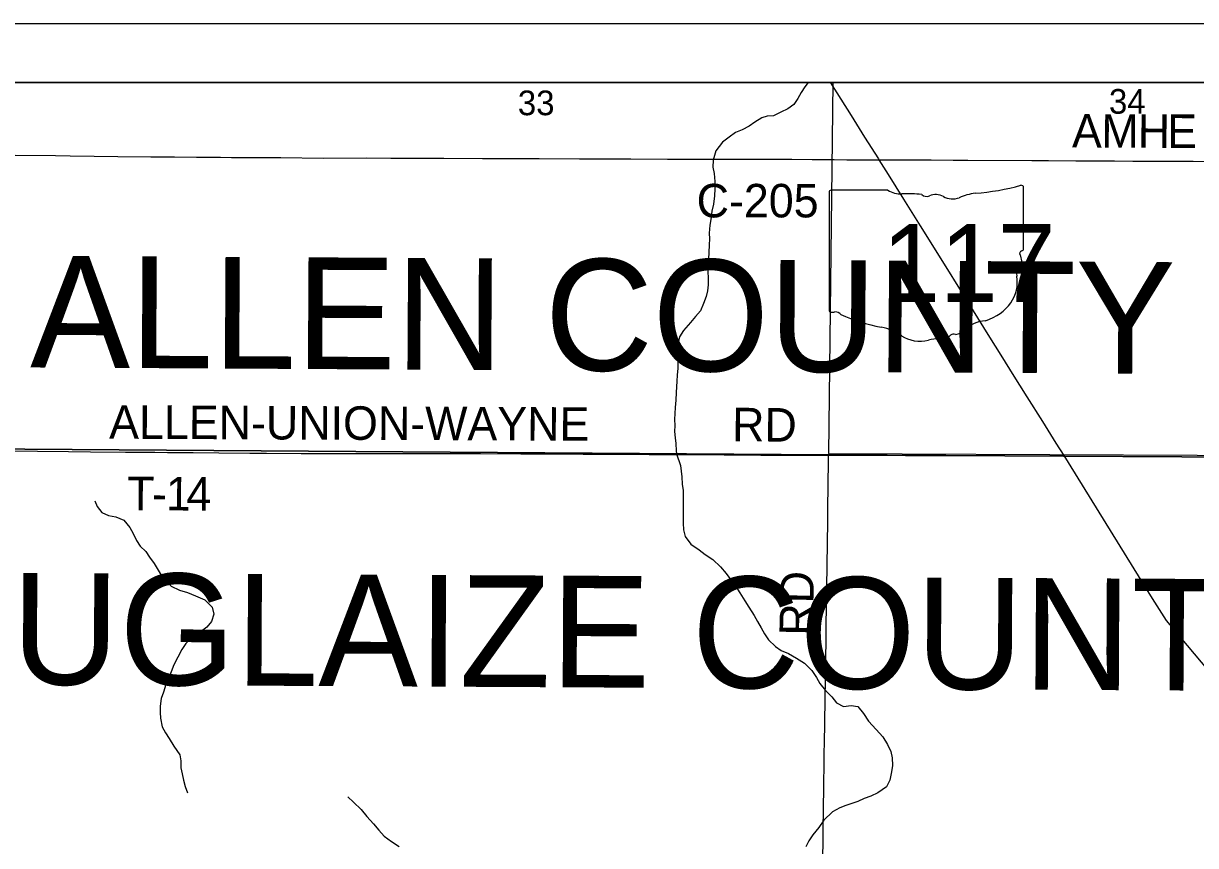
# Model space of a CAD drawing. Extents: x -209 to 4852, y 0 to 905.
# Drawn here: x -185.66 to -145.88, y 390.02 to 417.92 of the extents above; entities that cross this region are included whole.
import ezdxf

# ---------------------------------------------------------------- set-up
doc = ezdxf.new("R2010")
doc.units = 0
for name, color, linetype in [('Default', 7, 'Continuous'), ('GM_P_County_Alignment', 7, 'Continuous'), ('GM_X_Adjacent_County_Text', 7, 'Continuous'), ('GM_X_County_Road', 7, 'Continuous'), ('GM_X_County_Road_Text', 7, 'Continuous'), ('GM_X_County_ROW', 7, 'Continuous'), ('GM_X_County_Subdivision_Text', 7, 'Continuous'), ('GM_X_Minor_Lake', 7, 'Continuous'), ('GM_X_Minor_Lake_Text', 7, 'Continuous'), ('GM_X_Minor_River', 7, 'Continuous'), ('GM_X_Minor_River_Text', 7, 'Continuous'), ('GM_X_Township_Road', 7, 'Continuous'), ('GM_X_Township_Road_Text', 7, 'Continuous'), ('GM_X_Township_ROW', 7, 'Continuous'), ('GM_X_Township_Subdivision', 7, 'Continuous'), ('SH_Data', 7, 'Continuous')]:
    doc.layers.add(name, color=color, linetype=linetype)

msp = doc.modelspace()

# ---------------------------------------------------------------- linework, layer by layer
at = {"layer": 'Default'}
for points in [[(-207.234, 415.916), (-71.234, 415.916), (-71.234, 279.916), (-207.234, 279.916)], [(-71.234, 279.916), (-71.234, 415.916), (-207.234, 415.916), (-207.234, 279.916)]]:
    msp.add_lwpolyline(points, close=True, dxfattribs=at)
at = {"layer": 'GM_X_Adjacent_County_Text'}
for points in [[(-98.012, 415.916), (-207.234, 415.916), (-207.234, 403.659), (-198.454, 403.559), (-158.335, 403.277), (-150.366, 403.235), (-138.316, 403.17), (-118.301, 402.969), (-105.337, 402.842), (-98.174, 402.771), (-98.091, 408.753), (-98.074, 413.078)], [(-98.012, 415.916), (-207.234, 415.916), (-207.234, 403.659), (-198.454, 403.559), (-158.335, 403.277), (-150.366, 403.235), (-138.316, 403.17), (-118.301, 402.969), (-105.337, 402.842), (-98.174, 402.771), (-98.091, 408.753), (-98.074, 413.078)], [(-98.012, 415.916), (-207.234, 415.916), (-207.234, 403.659), (-198.454, 403.559), (-158.335, 403.277), (-150.366, 403.235), (-138.316, 403.17), (-118.301, 402.969), (-105.337, 402.842), (-98.174, 402.771), (-98.091, 408.753), (-98.074, 413.078)], [(-207.234, 403.659), (-207.234, 279.916), (-100.12, 279.916), (-99.833, 295.315), (-99.907, 296.469), (-99.838, 302.628), (-99.81, 305.088), (-99.816, 306.687), (-99.842, 308.938), (-99.585, 312.422), (-99.537, 322.581), (-99.362, 344.63), (-98.839, 372.823), (-98.799, 375.44), (-98.564, 385.071), (-98.371, 392.978), (-98.23, 398.743), (-98.174, 402.771), (-105.337, 402.842), (-118.301, 402.969), (-138.316, 403.17), (-150.366, 403.235), (-158.335, 403.277), (-198.454, 403.559)], [(-207.234, 403.659), (-207.234, 279.916), (-100.12, 279.916), (-99.833, 295.315), (-99.907, 296.469), (-99.838, 302.628), (-99.81, 305.088), (-99.816, 306.687), (-99.842, 308.938), (-99.585, 312.422), (-99.537, 322.581), (-99.362, 344.63), (-98.839, 372.823), (-98.799, 375.44), (-98.564, 385.071), (-98.371, 392.978), (-98.23, 398.743), (-98.174, 402.771), (-105.337, 402.842), (-118.301, 402.969), (-138.316, 403.17), (-150.366, 403.235), (-158.335, 403.277), (-198.454, 403.559)], [(-207.234, 403.659), (-207.234, 279.916), (-100.12, 279.916), (-99.833, 295.315), (-99.907, 296.469), (-99.838, 302.628), (-99.81, 305.088), (-99.816, 306.687), (-99.842, 308.938), (-99.585, 312.422), (-99.537, 322.581), (-99.362, 344.63), (-98.839, 372.823), (-98.799, 375.44), (-98.564, 385.071), (-98.371, 392.978), (-98.23, 398.743), (-98.174, 402.771), (-105.337, 402.842), (-118.301, 402.969), (-138.316, 403.17), (-150.366, 403.235), (-158.335, 403.277), (-198.454, 403.559)], [(-207.234, 403.659), (-207.234, 279.916), (-100.12, 279.916), (-99.833, 295.315), (-99.907, 296.469), (-99.838, 302.628), (-99.81, 305.088), (-99.816, 306.687), (-99.842, 308.938), (-99.585, 312.422), (-99.537, 322.581), (-99.362, 344.63), (-98.839, 372.823), (-98.799, 375.44), (-98.564, 385.071), (-98.371, 392.978), (-98.23, 398.743), (-98.174, 402.771), (-105.337, 402.842), (-118.301, 402.969), (-138.316, 403.17), (-150.366, 403.235), (-158.335, 403.277), (-198.454, 403.559)], [(-207.234, 403.659), (-207.234, 279.916), (-100.12, 279.916), (-99.833, 295.315), (-99.907, 296.469), (-99.838, 302.628), (-99.81, 305.088), (-99.816, 306.687), (-99.842, 308.938), (-99.585, 312.422), (-99.537, 322.581), (-99.362, 344.63), (-98.839, 372.823), (-98.799, 375.44), (-98.564, 385.071), (-98.371, 392.978), (-98.23, 398.743), (-98.174, 402.771), (-105.337, 402.842), (-118.301, 402.969), (-138.316, 403.17), (-150.366, 403.235), (-158.335, 403.277), (-198.454, 403.559)], [(-207.234, 403.659), (-207.234, 279.916), (-100.12, 279.916), (-99.833, 295.315), (-99.907, 296.469), (-99.838, 302.628), (-99.81, 305.088), (-99.816, 306.687), (-99.842, 308.938), (-99.585, 312.422), (-99.537, 322.581), (-99.362, 344.63), (-98.839, 372.823), (-98.799, 375.44), (-98.564, 385.071), (-98.371, 392.978), (-98.23, 398.743), (-98.174, 402.771), (-105.337, 402.842), (-118.301, 402.969), (-138.316, 403.17), (-150.366, 403.235), (-158.335, 403.277), (-198.454, 403.559)]]:
    msp.add_lwpolyline(points, close=True, dxfattribs=at)
at = {"layer": 'GM_X_County_Road'}
for points in [[(-159.024, 415.916), (-159.138, 415.762), (-159.27, 415.575), (-159.379, 415.372), (-159.512, 415.162), (-159.719, 415.013), (-159.957, 414.904), (-160.202, 414.786), (-160.415, 414.767), (-160.605, 414.717), (-160.843, 414.562), (-161.035, 414.428), (-161.265, 414.303), (-161.495, 414.216), (-161.71, 414.053), (-161.94, 413.89), (-162.158, 413.59), (-162.254, 413.273), (-162.258, 413.038), (-162.223, 412.825), (-162.197, 412.552), (-162.193, 412.301), (-162.204, 412.066), (-162.239, 411.779), (-162.296, 411.545), (-162.322, 411.333), (-162.364, 411.076), (-162.384, 410.803), (-162.379, 410.613), (-162.382, 410.409), (-162.394, 410.143), (-162.405, 409.931), (-162.416, 409.689), (-162.427, 409.492), (-162.423, 409.279), (-162.419, 409.052), (-162.445, 408.84), (-162.493, 408.651), (-162.581, 408.41), (-162.683, 408.161), (-162.853, 407.967), (-163.024, 407.765), (-163.256, 407.503), (-163.396, 407.286), (-163.437, 407.082), (-163.441, 406.832), (-163.437, 406.604), (-163.455, 406.415), (-163.451, 406.218), (-163.47, 405.983), (-163.48, 405.778), (-163.491, 405.581), (-163.509, 405.392), (-163.521, 405.134), (-163.54, 404.884), (-163.561, 404.475), (-163.557, 404.278), (-163.56, 404.066), (-163.541, 403.853), (-163.521, 403.663), (-163.502, 403.42), (-163.491, 403.313)], [(-163.491, 403.313), (-163.36, 402.921), (-163.342, 402.723), (-163.316, 402.533), (-163.299, 402.282), (-163.274, 402.069), (-163.271, 401.879), (-163.269, 401.628), (-163.264, 401.218), (-163.27, 400.96), (-163.253, 400.732), (-163.198, 400.503), (-163.006, 400.248), (-162.73, 400.051), (-162.52, 399.902), (-162.266, 399.729), (-161.998, 399.48), (-161.806, 399.248), (-161.482, 398.815), (-161.343, 398.591), (-161.174, 398.329), (-161.043, 398.113), (-160.86, 397.828), (-160.743, 397.628), (-160.619, 397.405), (-160.51, 397.205), (-160.378, 397.004), (-160.14, 396.779), (-159.945, 396.645), (-159.69, 396.533), (-159.419, 396.382), (-159.15, 396.209), (-158.905, 395.96), (-158.743, 395.728), (-158.627, 395.521), (-158.435, 395.288), (-158.227, 395.071), (-158.065, 394.869), (-157.824, 394.742), (-157.573, 394.774), (-157.338, 394.738), (-157.146, 394.499), (-156.985, 394.237), (-156.725, 393.957), (-156.496, 393.716), (-156.335, 393.454), (-156.227, 393.209), (-156.178, 392.995), (-156.17, 392.737), (-156.197, 392.525), (-156.258, 392.238), (-156.37, 392.013), (-156.664, 391.807), (-156.902, 391.699), (-157.132, 391.613), (-157.347, 391.519), (-157.746, 391.377), (-157.953, 391.298), (-158.207, 391.168), (-158.496, 390.878), (-158.669, 390.632), (-158.873, 390.386), (-159.007, 390.177), (-159.111, 389.974)], [(-183.236, 401.715), (-183.157, 401.523), (-182.994, 401.322), (-182.769, 401.218), (-182.526, 401.174), (-182.255, 401.062), (-182.041, 400.813), (-181.932, 400.613), (-181.823, 400.368), (-181.691, 400.175), (-181.498, 400.003), (-181.381, 399.811), (-181.219, 399.594), (-181.087, 399.371), (-180.905, 399.063), (-180.644, 398.821), (-180.366, 398.685), (-180.087, 398.603), (-179.816, 398.498), (-179.5, 398.354), (-179.255, 398.105), (-179.192, 397.868), (-179.274, 397.627), (-179.431, 397.433), (-179.663, 397.264), (-179.887, 397.133), (-180.151, 396.881), (-180.286, 396.679), (-180.414, 396.416), (-180.549, 396.154), (-180.639, 395.921), (-180.727, 395.718), (-180.824, 395.485), (-180.906, 395.221), (-180.98, 395.01), (-181.017, 394.753), (-181.022, 394.533), (-181.011, 394.343), (-180.95, 394.053), (-180.841, 393.845), (-180.716, 393.652), (-180.555, 393.39), (-180.35, 393.097), (-180.317, 392.891), (-180.315, 392.663), (-180.274, 392.457), (-180.226, 392.236), (-180.163, 392.022), (-180.084, 391.807)], [(-174.651, 391.678), (-174.457, 391.499), (-174.197, 391.25), (-174.005, 391.01), (-173.776, 390.754), (-173.598, 390.545), (-173.413, 390.335), (-173.167, 390.162), (-172.905, 389.989)]]:
    msp.add_lwpolyline(points, dxfattribs=at)
at = {"layer": 'GM_X_County_Road_Text'}
for points in [[(-185.933, 413.443), (-184.565, 413.43), (-184.068, 413.424), (-183.26, 413.414), (-182.452, 413.405), (-181.333, 413.393), (-180.525, 413.385), (-179.78, 413.378), (-178.971, 413.375), (-178.598, 413.37), (-177.48, 413.367), (-176.921, 413.363), (-175.491, 413.35), (-173.999, 413.351), (-173.191, 413.345), (-171.948, 413.342), (-171.389, 413.342), (-170.083, 413.336), (-168.84, 413.333), (-168.157, 413.331), (-166.789, 413.325), (-166.292, 413.325), (-165.732, 413.322), (-165.049, 413.317), (-163.806, 413.312), (-162.935, 413.309), (-161.941, 413.305), (-161.133, 413.305), (-160.511, 413.308), (-159.579, 413.306), (-158.895, 413.303), (-158.149, 413.299), (-157.714, 413.292), (-157.279, 413.284), (-156.798, 413.29), (-156.625, 413.293)], [(-156.625, 413.293), (-156.28, 413.289), (-155.721, 413.29), (-154.851, 413.286), (-154.105, 413.281), (-153.608, 413.281), (-151.433, 413.266), (-150.874, 413.264), (-149.942, 413.253), (-149.196, 413.255), (-148.637, 413.251), (-148.015, 413.245), (-147.145, 413.244), (-145.965, 413.241), (-145.406, 413.233), (-144.349, 413.225), (-143.168, 413.221), (-142.299, 413.22), (-141.802, 413.215), (-140.994, 413.211), (-140.435, 413.21), (-139.875, 413.209), (-139.192, 413.209), (-139.054, 413.208)], [(-186.422, 403.419), (-185.179, 403.406), (-184.123, 403.392), (-183.377, 403.385), (-182.197, 403.371), (-182.143, 403.371), (-181.203, 403.367), (-180.768, 403.362), (-179.898, 403.353), (-179.028, 403.343), (-177.972, 403.333), (-177.412, 403.33), (-176.231, 403.328), (-175.362, 403.325), (-174.864, 403.326), (-174.119, 403.327), (-173.187, 403.324), (-172.192, 403.328), (-171.385, 403.326), (-170.142, 403.321), (-168.775, 403.316), (-167.905, 403.31), (-166.662, 403.305), (-166.227, 403.301), (-165.17, 403.299), (-164.425, 403.293), (-162.809, 403.288), (-161.877, 403.283), (-160.634, 403.273), (-158.335, 403.264)], [(-158.529, 389.378), (-158.504, 391.422), (-158.504, 391.44), (-158.499, 391.83), (-158.484, 393.057), (-158.482, 393.215), (-158.477, 393.465), (-158.437, 395.714), (-158.438, 395.719), (-158.432, 396.122), (-158.401, 398.371), (-158.401, 398.389), (-158.395, 398.779), (-158.36, 401.028), (-158.357, 401.219), (-158.355, 401.436), (-158.337, 403.071), (-158.335, 403.264)], [(-158.335, 403.264), (-157.465, 403.263), (-155.725, 403.254), (-154.73, 403.253), (-153.239, 403.251), (-152.307, 403.247), (-150.753, 403.244), (-150.35, 403.252)]]:
    msp.add_lwpolyline(points, dxfattribs=at)
at = {"layer": 'GM_X_County_ROW'}
for points in [[(-198.435, 403.539), (-198.413, 403.539), (-197.979, 403.543), (-197.482, 403.537), (-196.737, 403.525), (-195.618, 403.516), (-194.562, 403.502), (-192.884, 403.487), (-192.201, 403.477), (-191.518, 403.47), (-190.586, 403.461), (-189.654, 403.45), (-188.038, 403.432), (-187.354, 403.427), (-186.422, 403.419), (-185.179, 403.406), (-184.123, 403.392), (-183.377, 403.385), (-182.197, 403.371), (-182.143, 403.371)], [(-182.143, 403.371), (-181.203, 403.367), (-180.768, 403.362), (-179.898, 403.353), (-179.028, 403.343), (-177.972, 403.333), (-177.412, 403.33), (-176.231, 403.328), (-175.362, 403.325), (-174.864, 403.326), (-174.119, 403.327), (-173.187, 403.324), (-172.192, 403.328), (-171.385, 403.326), (-170.142, 403.321), (-168.775, 403.316), (-167.905, 403.31), (-166.662, 403.305), (-166.227, 403.301), (-165.17, 403.299), (-164.425, 403.293), (-162.809, 403.288), (-161.877, 403.283), (-160.634, 403.273), (-158.335, 403.264)], [(-158.335, 403.264), (-157.465, 403.263), (-155.725, 403.254), (-154.73, 403.253), (-153.239, 403.251), (-152.307, 403.247), (-150.753, 403.244), (-150.35, 403.252)]]:
    msp.add_lwpolyline(points, dxfattribs=at)
at = {"layer": 'GM_X_County_Subdivision_Text'}
for points in [[(-158.276, 415.916), (-158.266, 415.899), (-157.572, 414.794), (-157.111, 414.056), (-156.644, 413.323), (-156.625, 413.293), (-156.315, 412.795), (-155.791, 411.951), (-155.232, 411.054), (-154.474, 409.842), (-153.785, 408.734), (-152.93, 407.363), (-152.428, 406.571), (-152.1, 406.038), (-151.607, 405.249), (-151.079, 404.406), (-150.62, 403.673), (-150.35, 403.252)], [(-150.35, 403.252), (-147.355, 398.403), (-146.88, 397.66), (-134.569, 383.016), (-126.219, 373.083), (-117.679, 362.923), (-112.576, 356.852), (-108.124, 351.756), (-106.269, 349.533), (-99.371, 344.631)]]:
    msp.add_lwpolyline(points, dxfattribs=at)
at = {"layer": 'GM_X_Minor_Lake_Text'}
for points in [[(-98.012, 415.916), (-207.234, 415.916), (-207.234, 403.659), (-198.454, 403.559), (-158.335, 403.277), (-150.366, 403.235), (-138.316, 403.17), (-118.301, 402.969), (-105.337, 402.842), (-98.174, 402.771), (-98.091, 408.753), (-98.074, 413.078)], [(-207.234, 403.659), (-207.234, 313.458), (-174.866, 313.201), (-149.868, 312.836), (-144.893, 312.794), (-134.837, 312.831), (-99.585, 312.422), (-99.537, 322.581), (-99.362, 344.63), (-98.839, 372.823), (-98.799, 375.44), (-98.564, 385.071), (-98.371, 392.978), (-98.23, 398.743), (-98.174, 402.771), (-105.337, 402.842), (-118.301, 402.969), (-138.316, 403.17), (-150.366, 403.235), (-158.335, 403.277), (-198.454, 403.559)]]:
    msp.add_lwpolyline(points, close=True, dxfattribs=at)
at = {"layer": 'GM_X_Minor_River'}
msp.add_lwpolyline([(-138.197, 415.916), (-158.192, 415.916), (-158.335, 403.323), (-138.322, 403.237)], close=True, dxfattribs=at)
at = {"layer": 'GM_X_Minor_River_Text'}
for points in [[(-98.012, 415.916), (-207.234, 415.916), (-207.234, 403.659), (-198.454, 403.559), (-158.335, 403.277), (-150.366, 403.235), (-138.316, 403.17), (-118.301, 402.969), (-105.337, 402.842), (-98.174, 402.771), (-98.091, 408.753), (-98.074, 413.078)], [(-207.234, 403.659), (-207.234, 279.916), (-100.12, 279.916), (-99.833, 295.315), (-99.907, 296.469), (-99.838, 302.628), (-99.81, 305.088), (-99.816, 306.687), (-99.842, 308.938), (-99.585, 312.422), (-99.537, 322.581), (-99.362, 344.63), (-98.839, 372.823), (-98.799, 375.44), (-98.564, 385.071), (-98.371, 392.978), (-98.23, 398.743), (-98.174, 402.771), (-105.337, 402.842), (-118.301, 402.969), (-138.316, 403.17), (-150.366, 403.235), (-158.335, 403.277), (-198.454, 403.559)]]:
    msp.add_lwpolyline(points, close=True, dxfattribs=at)
at = {"layer": 'GM_X_Township_Subdivision'}
for p, q in [((-158.315, 412.189), (-158.315, 408.187)), ((-156.319, 412.258), (-158.25, 412.258)), ((-151.723, 410.264), (-151.723, 412.357)), ((-151.723, 410.264), (-151.723, 410.264))]:
    msp.add_line(p, q, dxfattribs=at)
for centre, major_axis, start_param, end_param in [((-158.239, 412.198), (0.0764, 0), 1.712693, 3.28349), ((-155.859, 412.723), (0.741, 0), 4.042523, 4.731795), ((-155.614, 410.011), (2.659, 0), 1.404758, 1.657858), ((-155.01, 412.219), (0.214, 0), 3.836095, 5.185415), ((-154.697, 411.756), (0.444, 0), 0.950623, 2.079405), ((-153.179, 411.036), (1.406, 0), 1.699011, 2.107814), ((-154.071, 417.715), (6.99, 0), 4.814394, 5.042369), ((-151.796, 412.366), (0.0734, 0), 6.141152, 7.989035), ((-154.123, 412.391), (0.534, 0), 4.081561, 5.145723), ((-151.74, 410.11), (0.114, 0), 1.883978, 3.671073), ((-151.801, 410.256), (0.0785, 0), 5.05454, 6.418171), ((-152.462, 409.845), (0.682, 0), 5.934695, 6.695948), ((-153.679, 409.121), (1.748, 0), 5.101752, 6.440018), ((-151.46, 409.388), (0.496, 0), 2.387724, 3.262537), ((-158.238, 408.178), (0.077, 0), 3.00124, 4.508301), ((-158.227, 408.588), (0.588, 0), 4.665946, 4.897461), ((-158.106, 407.956), (0.212, 0), 0.519207, 1.627899), ((-155.43, 411.552), (5.048, 0), 4.195997, 4.488961), ((-152.942, 407.063), (0.958, 0), 1.647645, 2.488434), ((-156.935, 406.389), (1.579, 0), 0.823519, 1.323587), ((-155.227, 407.936), (1.002, 0), 4.026481, 4.996735), ((-154.574, 407.636), (0.534, 0), 4.691044, 5.507374), ((-154.091, 407.249), (0.15, 0), 1.147584, 2.315152), ((-154.155, 407.799), (0.565, 0), 4.937069, 5.64225), ((-154.647, 406.552), (0.824, 0), 1.495662, 1.94098)]:
    msp.add_ellipse(centre, major_axis=major_axis, ratio=0.8, start_param=start_param, end_param=end_param, dxfattribs=at)
at = {"layer": 'SH_Data'}
for p, q in [((-209.234, 417.916), (-69.234, 417.916)), ((-207.234, 415.916), (-71.234, 415.916))]:
    msp.add_line(p, q, dxfattribs=at)

# ---------------------------------------------------------------- texts
at = {"layer": 'GM_P_County_Alignment'}
for s, height, rotation, p in [('A', 1.136, 359.7687, (-150.078, 413.707)), ('M', 1.136, 359.7681, (-149.078, 413.702)), ('H', 1.136, 359.7705, (-147.844, 413.697)), ('E', 1.136, 359.8286, (-146.844, 413.693)), ('C-205', 1.1364, 0, (-162.813, 411.335)), ('ALLEN-UNION-WAYNE', 1.13636, 359.7487, (-182.751, 403.826)), ('RD', 1.1364, 359.5093, (-161.613, 403.742)), ('RD', 1.1364, 89.0135, (-158.869, 397.133))]:
    msp.add_text(s, height=height, rotation=rotation, dxfattribs=at).set_placement(p)
at = {"layer": 'GM_X_Minor_Lake'}
for s, rotation, p in [('ALLEN COUNTY', 359.6781, (-185.432, 406.244)), ('ALLEN COUNTY', 359.6781, (-185.419, 406.245)), ('AUGLAIZE COUNTY', 359.7015, (-189.446, 395.507))]:
    msp.add_text(s, height=3.78788, rotation=rotation, dxfattribs=at).set_placement(p)
at = {"layer": 'GM_X_Township_Road'}
for s, rotation, p in [('T', 359.5736, (-182.144, 401.404)), ('1', 359.6201, (-180.827, 401.394)), ('4', 359.8049, (-180.127, 401.389)), ('-', 359.5824, (-181.294, 401.398))]:
    msp.add_text(s, height=1.136, rotation=rotation, dxfattribs=at).set_placement(p)
at = {"layer": 'GM_X_Township_Road_Text'}
for s, p in [('33', (-168.88, 414.802)), ('34', (-148.821, 414.852))]:
    msp.add_text(s, height=0.8371, rotation=0, dxfattribs=at).set_placement(p)
at = {"layer": 'GM_X_Township_ROW'}
for s in ['s', 'r']:
    msp.add_text(s, height=0.000000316, dxfattribs=at).set_placement((-155.092, 409.924))
msp.add_text('117', height=0.000000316, rotation=0, dxfattribs=at).set_placement((-156.43, 409.646))
at = {"layer": 'GM_X_Township_Subdivision'}
msp.add_text('117', height=2.6367, dxfattribs=at).set_placement((-156.518, 408.469))

doc.saveas('drawing.dxf')
